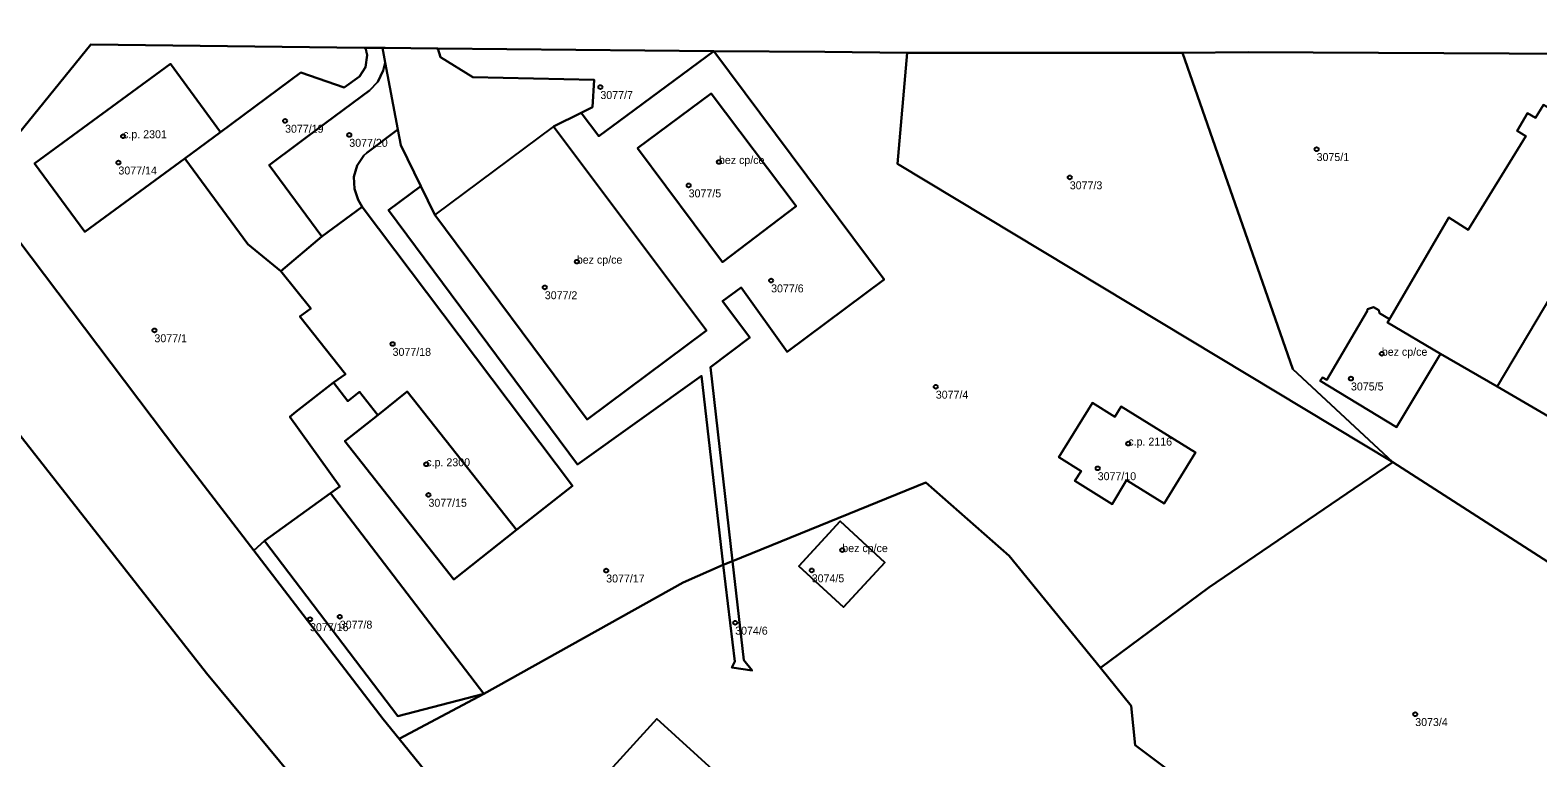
# Model space of a CAD drawing. Extents: x -878211 to -870363, y -1058464 to -1052522.
# Drawn here: x -873599.2 to -873409.6, y -1056728.2 to -1056636.7 of the extents above; entities that cross this region are included whole.
import ezdxf

# ---------------------------------------------------------------- set-up
doc = ezdxf.new("R2010")
doc.units = 0
for name, color, linetype in [('Definiční body', 7, 'Continuous'), ('Polygon budovy', 7, 'Continuous'), ('Polygon parcely', 7, 'Continuous')]:
    doc.layers.add(name, color=color, linetype=linetype)

msp = doc.modelspace()

# ---------------------------------------------------------------- linework, layer by layer
at = {"layer": 'Definiční body'}
for centre in [(-873527.47, -1056643.85994), (-873567.12, -1056648.09994), (-873587.49, -1056650.02994), (-873559.05, -1056649.86994), (-873437.4, -1056651.65994), (-873588.08, -1056653.34994), (-873512.56, -1056653.26994), (-873468.44, -1056655.20994), (-873516.37, -1056656.21994), (-873530.43, -1056665.79994), (-873534.46, -1056669.02994), (-873506, -1056668.16994), (-873583.55, -1056674.43994), (-873553.6, -1056676.14994), (-873429.2, -1056677.37994), (-873433.08, -1056680.49994), (-873485.29, -1056681.52994), (-873461.08, -1056688.66994), (-873549.36, -1056691.26994), (-873464.93, -1056691.77994), (-873549.09, -1056695.11994), (-873497.05, -1056702.05994), (-873526.74, -1056704.63994), (-873500.89, -1056704.61994), (-873563.98, -1056710.75994), (-873560.24, -1056710.43994), (-873510.52, -1056711.19994), (-873425, -1056722.68994)]:
    msp.add_circle(centre, 0.25, dxfattribs=at)
at = {"layer": 'Polygon budovy'}
for points in [[(-873579.72, -1056652.81), (-873575.23, -1056649.52), (-873581.54, -1056640.91), (-873598.62, -1056653.45), (-873592.31, -1056662.04)], [(-873522.79, -1056651.53), (-873512.13, -1056665.85), (-873502.85, -1056658.84), (-873513.52, -1056644.64)], [(-873533.35, -1056648.8), (-873548.28, -1056659.91), (-873529.12, -1056685.64), (-873514.12, -1056674.45)], [(-873406.96, -1056668.44), (-873414.71, -1056681.51), (-873372.93, -1056705.86), (-873365.38, -1056692.68)], [(-873429.48, -1056672.27), (-873429.59, -1056671.91), (-873430.25, -1056671.51), (-873431.01, -1056671.76), (-873431.06, -1056672.02), (-873436.13, -1056680.66), (-873436.68, -1056680.37), (-873436.94, -1056680.8), (-873427.34, -1056686.59), (-873421.84, -1056677.37), (-873428.48, -1056673.46), (-873428.25, -1056673.03)], [(-873538.01, -1056699.52), (-873551.75, -1056682.14), (-873555.47, -1056685.08), (-873559.62, -1056688.36), (-873545.9, -1056705.75)], [(-873463.11, -1056696.27), (-873461.29, -1056693.26), (-873456.59, -1056696.19), (-873452.65, -1056689.77), (-873462, -1056684), (-873462.78, -1056685.29), (-873465.59, -1056683.54), (-873469.8, -1056690.37), (-873466.99, -1056692.14), (-873467.8, -1056693.37)], [(-873502.51, -1056704.06), (-873496.89, -1056709.24), (-873491.7, -1056703.63), (-873497.33, -1056698.44)]]:
    msp.add_lwpolyline(points, close=True, dxfattribs=at)
msp.add_lwpolyline([(-873512.85, -1056730.12), (-873520.36, -1056723.26), (-873530.57, -1056734.44)], dxfattribs=at)
at = {"layer": 'Polygon parcely'}
for points in [[(-873605.91, -1056656.2), (-873591.57, -1056638.51), (-873557.16, -1056638.91), (-873556.99, -1056638.91), (-873554.88, -1056638.93), (-873554.52, -1056638.93), (-873548.07, -1056639), (-873547.92, -1056639), (-873513.2, -1056639.35), (-873499.24, -1056639.42), (-873488.9, -1056639.54), (-873454.28, -1056639.54), (-873446, -1056639.47), (-873437.85, -1056639.5), (-873404.96, -1056639.68), (-873382.64, -1056639.8), (-873374.56, -1056639.68), (-873344.35, -1056639.77), (-873347.47, -1056635.4)], [(-873404.96, -1056639.68), (-873437.85, -1056639.5), (-873446, -1056639.47), (-873454.28, -1056639.54), (-873440.39, -1056679.31), (-873427.81, -1056691), (-873377.68, -1056723.21)], [(-873372.93, -1056705.86), (-873414.71, -1056681.51), (-873421.84, -1056677.37), (-873427.34, -1056686.59), (-873436.94, -1056680.8), (-873436.68, -1056680.37), (-873436.13, -1056680.66), (-873431.06, -1056672.02), (-873431.01, -1056671.76), (-873430.25, -1056671.51), (-873429.59, -1056671.91), (-873429.48, -1056672.27), (-873428.25, -1056673.03), (-873420.77, -1056660.26), (-873418.33, -1056661.78), (-873411.1, -1056650.02), (-873412.18, -1056649.35), (-873410.88, -1056647.12), (-873409.86, -1056647.7), (-873408.87, -1056646.07)], [(-873313.02, -1056957.72), (-873404.07, -1056869.66), (-873465.5, -1056812.78), (-873493.25, -1056786.72), (-873519.41, -1056762.17), (-873526.95, -1056754.9), (-873533.76, -1056748.44), (-873544.05, -1056739.09), (-873542.58, -1056737.57), (-873549.53, -1056729.78), (-873552.78, -1056725.8), (-873554.8, -1056723.33), (-873571.06, -1056702.12), (-873580.47, -1056689.83), (-873605.91, -1056656.2)], [(-873613.41, -1056671.16), (-873577.01, -1056717.52), (-873566.17, -1056730.55), (-873559.44, -1056739.37), (-873540.05, -1056762.14), (-873521.98, -1056779.94), (-873484.09, -1056814.7), (-873480.78, -1056817.74), (-873463.07, -1056834.4), (-873453.82, -1056842.82), (-873425.32, -1056868.63), (-873418.37, -1056876.37), (-873410.29, -1056884.08)], [(-873442.88, -1056739.6), (-873460.22, -1056726.58), (-873460.71, -1056721.65), (-873464.59, -1056716.88), (-873476.06, -1056702.78), (-873486.53, -1056693.54), (-873510.84, -1056703.44), (-873509.42, -1056715.91), (-873508.39, -1056717.19), (-873510.93, -1056716.83), (-873510.58, -1056716.08), (-873512.03, -1056703.92), (-873517.05, -1056706.12), (-873542.12, -1056720.12), (-873552.78, -1056725.8), (-873549.53, -1056729.78)]]:
    msp.add_lwpolyline(points, dxfattribs=at)
for points in [[(-873581.54, -1056640.91), (-873575.23, -1056649.52), (-873565.12, -1056642.03), (-873559.68, -1056643.92), (-873557.75, -1056642.52), (-873556.99, -1056641.33), (-873556.78, -1056639.85), (-873556.99, -1056638.91), (-873557.16, -1056638.91), (-873591.57, -1056638.51), (-873605.91, -1056656.2), (-873580.47, -1056689.83), (-873571.06, -1056702.12), (-873569.7, -1056700.89), (-873561.4, -1056694.9), (-873560.23, -1056694.05), (-873566.54, -1056685.31), (-873565.75, -1056684.69), (-873561.04, -1056681.01), (-873559.54, -1056679.95), (-873565.25, -1056672.68), (-873563.9, -1056671.68), (-873567.65, -1056666.99), (-873571.79, -1056663.59), (-873579.72, -1056652.81), (-873592.31, -1056662.04), (-873598.62, -1056653.45)], [(-873561.98, -1056648.36), (-873556.5, -1056644.29), (-873555.45, -1056643.19), (-873554.77, -1056641.76), (-873554.54, -1056640.76), (-873554.88, -1056638.93), (-873556.99, -1056638.91), (-873556.78, -1056639.85), (-873556.99, -1056641.33), (-873557.75, -1056642.52), (-873559.68, -1056643.92), (-873565.12, -1056642.03), (-873575.23, -1056649.52), (-873579.72, -1056652.81), (-873571.79, -1056663.59), (-873567.65, -1056666.99), (-873562.49, -1056662.65), (-873569.14, -1056653.66)], [(-873557.43, -1056658.91), (-873557.95, -1056658.04), (-873558.4, -1056656.64), (-873558.47, -1056655.13), (-873558.04, -1056653.69), (-873557.2, -1056652.46), (-873556.83, -1056652.1), (-873552.95, -1056649.2), (-873554.54, -1056640.76), (-873554.77, -1056641.76), (-873555.45, -1056643.19), (-873556.5, -1056644.29), (-873561.98, -1056648.36), (-873569.14, -1056653.66), (-873562.49, -1056662.65)], [(-873552.95, -1056649.2), (-873552.58, -1056651.15), (-873550.04, -1056656.29), (-873548.28, -1056659.91), (-873529.12, -1056685.64), (-873514.12, -1056674.45), (-873533.35, -1056648.8), (-873529.87, -1056647.07), (-873528.46, -1056646.37), (-873528.27, -1056642.96), (-873543.51, -1056642.62), (-873547.59, -1056640.09), (-873547.92, -1056639), (-873548.07, -1056639), (-873554.52, -1056638.93), (-873554.88, -1056638.93), (-873554.54, -1056640.76)], [(-873512.03, -1056703.92), (-873510.84, -1056703.44), (-873513.62, -1056679.05), (-873508.69, -1056675.32), (-873512.1, -1056670.76), (-873509.75, -1056669.03), (-873503.99, -1056677.13), (-873491.79, -1056668.04), (-873513.2, -1056639.35), (-873525.09, -1056648.14), (-873527.65, -1056650.04), (-873529.87, -1056647.07), (-873533.35, -1056648.8), (-873514.12, -1056674.45), (-873529.12, -1056685.64), (-873548.28, -1056659.91), (-873550.04, -1056656.29), (-873554.12, -1056659.32), (-873530.35, -1056691.31), (-873514.77, -1056680.16)], [(-873547.92, -1056639), (-873547.59, -1056640.09), (-873543.51, -1056642.62), (-873528.27, -1056642.96), (-873528.46, -1056646.37), (-873529.87, -1056647.07), (-873527.65, -1056650.04), (-873525.09, -1056648.14), (-873513.2, -1056639.35)], [(-873488.9, -1056639.54), (-873499.24, -1056639.42), (-873513.2, -1056639.35), (-873491.79, -1056668.04), (-873503.99, -1056677.13), (-873509.75, -1056669.03), (-873512.1, -1056670.76), (-873508.69, -1056675.32), (-873513.62, -1056679.05), (-873510.84, -1056703.44), (-873486.53, -1056693.54), (-873476.06, -1056702.78), (-873464.59, -1056716.88), (-873450.96, -1056706.77), (-873427.81, -1056691), (-873490.11, -1056653.51)], [(-873488.9, -1056639.54), (-873490.11, -1056653.51), (-873427.81, -1056691), (-873440.39, -1056679.31), (-873454.28, -1056639.54)], [(-873579.72, -1056652.81), (-873575.23, -1056649.52), (-873581.54, -1056640.91), (-873598.62, -1056653.45), (-873592.31, -1056662.04)], [(-873522.79, -1056651.53), (-873512.13, -1056665.85), (-873502.85, -1056658.84), (-873513.52, -1056644.64)], [(-873522.79, -1056651.53), (-873513.52, -1056644.64), (-873502.85, -1056658.84), (-873512.13, -1056665.85)], [(-873421.84, -1056677.37), (-873414.71, -1056681.51), (-873372.93, -1056705.86), (-873365.38, -1056692.68), (-873362.7, -1056687.83), (-873360.37, -1056683.84), (-873365.63, -1056680.55), (-873367.02, -1056679.71), (-873363.12, -1056672.81), (-873392.24, -1056656.16), (-873408.87, -1056646.07), (-873409.86, -1056647.7), (-873410.88, -1056647.12), (-873412.18, -1056649.35), (-873411.1, -1056650.02), (-873418.33, -1056661.78), (-873420.77, -1056660.26), (-873428.25, -1056673.03), (-873428.48, -1056673.46)], [(-873555.47, -1056685.08), (-873557.76, -1056682.16), (-873559.22, -1056683.35), (-873561.04, -1056681.01), (-873565.75, -1056684.69), (-873566.54, -1056685.31), (-873560.23, -1056694.05), (-873561.4, -1056694.9), (-873542.12, -1056720.12), (-873517.05, -1056706.12), (-873512.03, -1056703.92), (-873514.77, -1056680.16), (-873530.35, -1056691.31), (-873554.12, -1056659.32), (-873550.04, -1056656.29), (-873552.58, -1056651.15), (-873552.95, -1056649.2), (-873556.83, -1056652.1), (-873557.2, -1056652.46), (-873558.04, -1056653.69), (-873558.47, -1056655.13), (-873558.4, -1056656.64), (-873557.95, -1056658.04), (-873557.43, -1056658.91), (-873530.98, -1056693.97), (-873538.01, -1056699.52), (-873545.9, -1056705.75), (-873559.62, -1056688.36)], [(-873538.01, -1056699.52), (-873530.98, -1056693.97), (-873557.43, -1056658.91), (-873562.49, -1056662.65), (-873567.65, -1056666.99), (-873563.9, -1056671.68), (-873565.25, -1056672.68), (-873559.54, -1056679.95), (-873561.04, -1056681.01), (-873559.22, -1056683.35), (-873557.76, -1056682.16), (-873555.47, -1056685.08), (-873551.75, -1056682.14)], [(-873613.41, -1056671.16), (-873617.79, -1056665.35), (-873622.44, -1056661.75), (-873624.32, -1056663.56), (-873654.8, -1056704.21), (-873657.13, -1056707.03), (-873672.39, -1056722.83), (-873693.16, -1056731.44), (-873710.35, -1056729.19), (-873718.92, -1056728.98), (-873716.41, -1056732.97), (-873713.77, -1056781.79), (-873714.37, -1056830.96), (-873715.94, -1056830.96), (-873698.72, -1056860.89), (-873616.81, -1056858.72), (-873604.63, -1056840.36), (-873599.24, -1056841.86), (-873598.56, -1056840.89), (-873566.17, -1056730.55), (-873577.01, -1056717.52)], [(-873421.84, -1056677.37), (-873428.48, -1056673.46), (-873428.25, -1056673.03), (-873429.48, -1056672.27), (-873429.59, -1056671.91), (-873430.25, -1056671.51), (-873431.01, -1056671.76), (-873431.06, -1056672.02), (-873436.13, -1056680.66), (-873436.68, -1056680.37), (-873436.94, -1056680.8), (-873427.34, -1056686.59)], [(-873538.01, -1056699.52), (-873551.75, -1056682.14), (-873555.47, -1056685.08), (-873559.62, -1056688.36), (-873545.9, -1056705.75)], [(-873452.65, -1056689.77), (-873456.59, -1056696.19), (-873461.29, -1056693.26), (-873463.11, -1056696.27), (-873467.8, -1056693.37), (-873466.99, -1056692.14), (-873469.8, -1056690.37), (-873465.59, -1056683.54), (-873462.78, -1056685.29), (-873462, -1056684)], [(-873452.65, -1056689.77), (-873462, -1056684), (-873462.78, -1056685.29), (-873465.59, -1056683.54), (-873469.8, -1056690.37), (-873466.99, -1056692.14), (-873467.8, -1056693.37), (-873463.11, -1056696.27), (-873461.29, -1056693.26), (-873456.59, -1056696.19)], [(-873417.29, -1056758.29), (-873419.26, -1056760.45), (-873417.88, -1056761.83), (-873430.07, -1056773.98), (-873427.89, -1056775.53), (-873377.68, -1056723.21), (-873427.81, -1056691), (-873450.96, -1056706.77), (-873464.59, -1056716.88), (-873460.71, -1056721.65), (-873460.22, -1056726.58), (-873442.88, -1056739.6), (-873440.58, -1056737.04)], [(-873569.7, -1056700.89), (-873552.94, -1056722.92), (-873542.12, -1056720.12), (-873561.4, -1056694.9)], [(-873497.33, -1056698.44), (-873502.51, -1056704.06), (-873496.89, -1056709.24), (-873491.7, -1056703.63)], [(-873497.33, -1056698.44), (-873491.7, -1056703.63), (-873496.89, -1056709.24), (-873502.51, -1056704.06)], [(-873552.94, -1056722.92), (-873569.7, -1056700.89), (-873571.06, -1056702.12), (-873554.8, -1056723.33), (-873552.78, -1056725.8), (-873542.12, -1056720.12)], [(-873510.84, -1056703.44), (-873512.03, -1056703.92), (-873510.58, -1056716.08), (-873510.93, -1056716.83), (-873508.39, -1056717.19), (-873509.42, -1056715.91)]]:
    msp.add_lwpolyline(points, close=True, dxfattribs=at)

# ---------------------------------------------------------------- texts
at = {"layer": 'Definiční body'}
for s, p in [('3077/7', (-873527.47, -1056645.349)), ('c.p. 2301', (-873587.49, -1056650.28)), ('3077/19', (-873567.12, -1056649.589)), ('3077/20', (-873559.05, -1056651.359)), ('3075/1', (-873437.4, -1056653.149)), ('3077/14', (-873588.08, -1056654.839)), ('bez cp/ce', (-873512.56, -1056653.52)), ('3077/3', (-873468.44, -1056656.699)), ('3077/5', (-873516.37, -1056657.709)), ('bez cp/ce', (-873530.43, -1056666.05)), ('3077/6', (-873506, -1056669.659)), ('3077/2', (-873534.46, -1056670.519)), ('3077/1', (-873583.55, -1056675.929)), ('3077/18', (-873553.6, -1056677.639)), ('bez cp/ce', (-873429.2, -1056677.629)), ('3077/4', (-873485.29, -1056683.019)), ('3075/5', (-873433.08, -1056681.989)), ('c.p. 2116', (-873461.08, -1056688.919)), ('c.p. 2300', (-873549.36, -1056691.52)), ('3077/10', (-873464.93, -1056693.269)), ('3077/15', (-873549.09, -1056696.609)), ('bez cp/ce', (-873497.05, -1056702.31)), ('3077/17', (-873526.74, -1056706.129)), ('3074/5', (-873500.89, -1056706.109)), ('3077/8', (-873560.24, -1056711.929)), ('3077/16', (-873563.98, -1056712.249)), ('3074/6', (-873510.52, -1056712.689)), ('3073/4', (-873425, -1056724.179))]:
    msp.add_text(s, height=0.999996, dxfattribs=at).set_placement(p)

doc.saveas('drawing.dxf')
